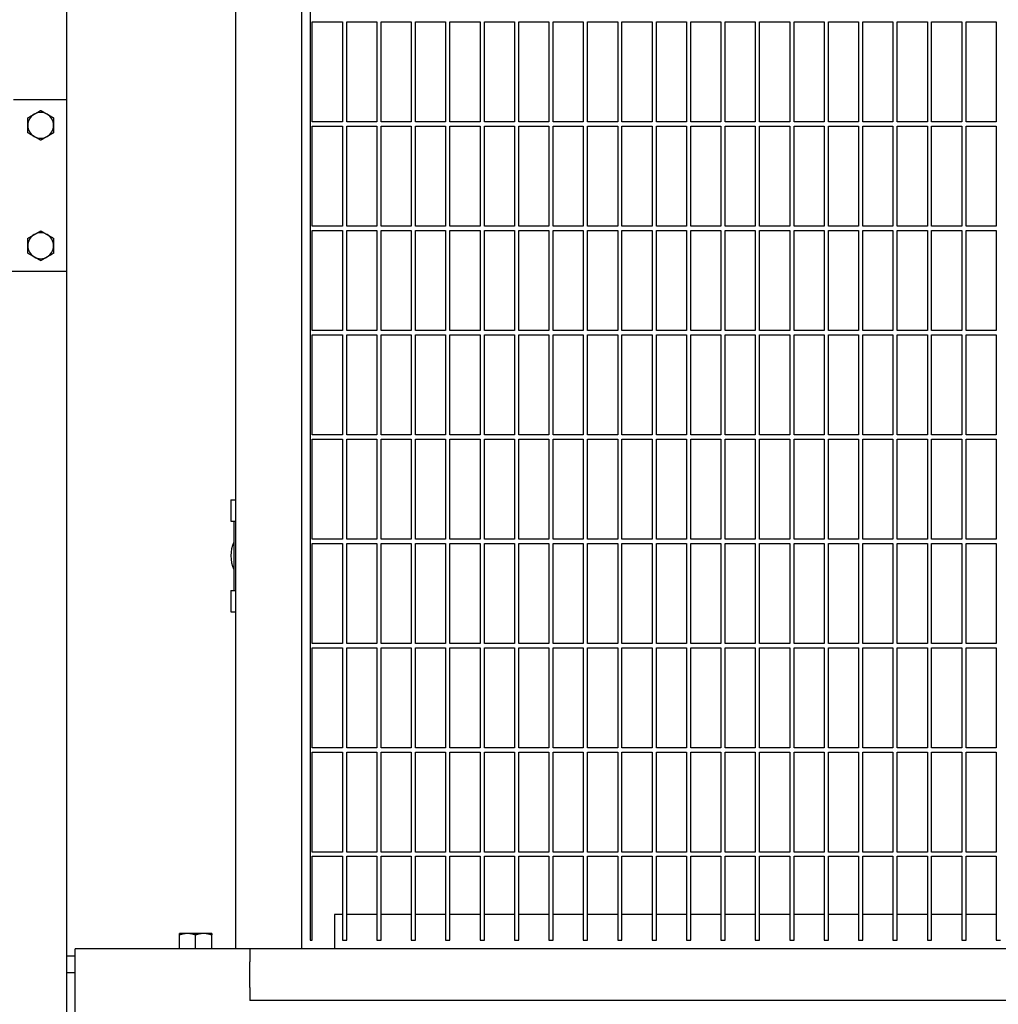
# Model space of a CAD drawing. Header units: inches. Extents: x 36 to 1719, y -84 to 1122.
# Tile 537 of 571: x 1035 to 1063, y 787 to 816. Entities that reach past the tile are written whole.
import ezdxf

# ---------------------------------------------------------------- set-up
doc = ezdxf.new("R2010")
doc.units = ezdxf.units.IN
doc.header["$LTSCALE"] = 48
doc.header["$MEASUREMENT"] = 0
doc.layers.add('Dimension (ANSI)', color=7, linetype='Continuous', lineweight=25)
doc.layers.add('Visible (ANSI)', color=7, linetype='Continuous', lineweight=30)
doc.styles.add('Note Text (ANSI)', font='tahoma.ttf')
doc.dimstyles.new('Architectural (ANSI)', dxfattribs={"dimscale": 48, "dimtxt": 0.125, "dimasz": 0.098425, "dimexe": 0.125, "dimexo": 0.0625, "dimgap": 0.031496, "dimtad": 0, "dimtih": 1, "dimtoh": 1, "dimdec": 4, "dimrnd": 1e-08, "dimzin": 3, "dimdsep": 46, "dimlunit": 4, "dimtxsty": 'Note Text (ANSI)', "dimcen": 0.09, "dimdle": 0.393701, "dimclrd": 256, "dimclre": 256, "dimclrt": 256, "dimadec": 0, "dimazin": 3, "dimtfac": 0.96, "dimtofl": 0, "dimtmove": 0, "dimatfit": 3, "dimfxl": 1, "dimfrac": 2, "dimtolj": 1, "dimtzin": 12, "dimlwd": -1, "dimlwe": -1, "dimarcsym": 0})

# ---------------------------------------------------------------- blocks, each defined once
blk = doc.blocks.new('*D15')
at = {"layer": 'Defpoints', "color": 0, "transparency": 16777216}
for p in [(1035.918, 852.671), (738.918, 838.715), (1035.918, 741.531)]:
    blk.add_point(p, dxfattribs=at)
at = {"layer": 'Dimension (ANSI)', "transparency": 16777216}
for p, q in [((1035.918, 849.671), (1035.918, 735.531)), ((738.918, 835.715), (738.918, 735.531)), ((743.642, 741.531), (865.572, 741.531)), ((1031.193, 741.531), (889.263, 741.531))]:
    blk.add_line(p, q, dxfattribs=at)
for points in [[(743.642, 742.318), (743.642, 740.743), (738.918, 741.531)], [(1031.193, 742.318), (1031.193, 740.743), (1035.918, 741.531)]]:
    blk.add_solid(points, dxfattribs=at)
at = {"layer": 'Dimension (ANSI)', "transparency": 16777216, "insert": (867.084, 744.652), "char_height": 6, "attachment_point": 1, "style": 'Note Text (ANSI)'}
blk.add_mtext('\\A1;24\'-9"', dxfattribs=at)
blk = doc.blocks.new('*D17')
at = {"layer": 'Defpoints', "color": 0, "transparency": 16777216}
for p in [(1035.918, 896.491), (1035.918, 760.491), (1124.12, 760.491)]:
    blk.add_point(p, dxfattribs=at)
at = {"layer": 'Dimension (ANSI)', "transparency": 16777216}
for p, q in [((1038.918, 896.491), (1130.12, 896.491)), ((1124.12, 891.767), (1124.12, 835.013)), ((1124.12, 765.216), (1124.12, 825.97)), ((1038.918, 760.491), (1130.12, 760.491))]:
    blk.add_line(p, q, dxfattribs=at)
for points in [[(1123.332, 891.767), (1124.907, 891.767), (1124.12, 896.491)], [(1123.332, 765.216), (1124.907, 765.216), (1124.12, 760.491)]]:
    blk.add_solid(points, dxfattribs=at)
at = {"layer": 'Dimension (ANSI)', "transparency": 16777216, "insert": (1114.021, 833.501), "char_height": 6, "attachment_point": 1, "style": 'Note Text (ANSI)'}
blk.add_mtext('\\A1;11\'-4"', dxfattribs=at)

msp = doc.modelspace()

# ---------------------------------------------------------------- linework, layer by layer
at = {"layer": 'Visible (ANSI)'}
for p, q in [((1040.82768, 818.33631), (1040.82768, 789.0714)), ((1042.74768, 818.33631), (1042.74768, 789.0714)), ((1035.91768, 817.96131), (1035.91768, 813.75131)), ((1042.99768, 817.33631), (1042.99768, 789.3214)), ((1043.06018, 813.10265), (1043.06018, 816.0089)), ((1043.06018, 816.0089), (1043.93518, 816.0089)), ((1043.93518, 816.0089), (1043.93518, 813.10265)), ((1044.06018, 813.10265), (1044.06018, 816.0089)), ((1044.06018, 816.0089), (1044.93518, 816.0089)), ((1044.93518, 816.0089), (1044.93518, 813.10265)), ((1045.06018, 813.10265), (1045.06018, 816.0089)), ((1045.06018, 816.0089), (1045.93518, 816.0089)), ((1045.93518, 816.0089), (1045.93518, 813.10265)), ((1046.06018, 813.10265), (1046.06018, 816.0089)), ((1046.06018, 816.0089), (1046.93518, 816.0089)), ((1046.93518, 816.0089), (1046.93518, 813.10265)), ((1047.06018, 813.10265), (1047.06018, 816.0089)), ((1047.06018, 816.0089), (1047.93518, 816.0089)), ((1047.93518, 816.0089), (1047.93518, 813.10265)), ((1048.06018, 813.10265), (1048.06018, 816.0089)), ((1048.06018, 816.0089), (1048.93518, 816.0089)), ((1048.93518, 816.0089), (1048.93518, 813.10265)), ((1049.06018, 813.10265), (1049.06018, 816.0089)), ((1049.06018, 816.0089), (1049.93518, 816.0089)), ((1049.93518, 816.0089), (1049.93518, 813.10265)), ((1050.06018, 813.10265), (1050.06018, 816.0089)), ((1050.06018, 816.0089), (1050.93518, 816.0089)), ((1050.93518, 816.0089), (1050.93518, 813.10265)), ((1051.06018, 813.10265), (1051.06018, 816.0089)), ((1051.06018, 816.0089), (1051.93518, 816.0089)), ((1051.93518, 816.0089), (1051.93518, 813.10265)), ((1052.06018, 813.10265), (1052.06018, 816.0089)), ((1052.06018, 816.0089), (1052.93518, 816.0089)), ((1052.93518, 816.0089), (1052.93518, 813.10265)), ((1053.06018, 813.10265), (1053.06018, 816.0089)), ((1053.06018, 816.0089), (1053.93518, 816.0089)), ((1053.93518, 816.0089), (1053.93518, 813.10265)), ((1054.06018, 813.10265), (1054.06018, 816.0089)), ((1054.06018, 816.0089), (1054.93518, 816.0089)), ((1054.93518, 816.0089), (1054.93518, 813.10265)), ((1055.06018, 813.10265), (1055.06018, 816.0089)), ((1055.06018, 816.0089), (1055.93518, 816.0089)), ((1055.93518, 816.0089), (1055.93518, 813.10265)), ((1056.06018, 813.10265), (1056.06018, 816.0089)), ((1056.06018, 816.0089), (1056.93518, 816.0089)), ((1056.93518, 816.0089), (1056.93518, 813.10265)), ((1057.06018, 813.10265), (1057.06018, 816.0089)), ((1057.06018, 816.0089), (1057.93518, 816.0089)), ((1057.93518, 816.0089), (1057.93518, 813.10265)), ((1058.06018, 813.10265), (1058.06018, 816.0089)), ((1058.06018, 816.0089), (1058.93518, 816.0089)), ((1058.93518, 816.0089), (1058.93518, 813.10265)), ((1059.06018, 813.10265), (1059.06018, 816.0089)), ((1059.06018, 816.0089), (1059.93518, 816.0089)), ((1059.93518, 816.0089), (1059.93518, 813.10265)), ((1060.06018, 813.10265), (1060.06018, 816.0089)), ((1060.06018, 816.0089), (1060.93518, 816.0089)), ((1060.93518, 816.0089), (1060.93518, 813.10265)), ((1061.06018, 813.10265), (1061.06018, 816.0089)), ((1061.06018, 816.0089), (1061.93518, 816.0089)), ((1061.93518, 816.0089), (1061.93518, 813.10265)), ((1062.06018, 813.10265), (1062.06018, 816.0089)), ((1062.06018, 816.0089), (1062.93518, 816.0089)), ((1062.93518, 816.0089), (1062.93518, 813.10265)), ((1034.37768, 813.75131), (1035.91768, 813.75131)), ((1035.91768, 813.75131), (1035.91768, 808.75131)), ((1043.93518, 813.10265), (1043.06018, 813.10265)), ((1043.06018, 810.0714), (1043.06018, 812.97765)), ((1043.06018, 812.97765), (1043.93518, 812.97765)), ((1043.93518, 812.97765), (1043.93518, 810.0714)), ((1044.93518, 813.10265), (1044.06018, 813.10265)), ((1044.06018, 810.0714), (1044.06018, 812.97765)), ((1044.06018, 812.97765), (1044.93518, 812.97765)), ((1044.93518, 812.97765), (1044.93518, 810.0714)), ((1045.93518, 813.10265), (1045.06018, 813.10265)), ((1045.06018, 810.0714), (1045.06018, 812.97765)), ((1045.06018, 812.97765), (1045.93518, 812.97765)), ((1045.93518, 812.97765), (1045.93518, 810.0714)), ((1046.93518, 813.10265), (1046.06018, 813.10265)), ((1046.06018, 810.0714), (1046.06018, 812.97765)), ((1046.06018, 812.97765), (1046.93518, 812.97765)), ((1046.93518, 812.97765), (1046.93518, 810.0714)), ((1047.93518, 813.10265), (1047.06018, 813.10265)), ((1047.06018, 810.0714), (1047.06018, 812.97765)), ((1047.06018, 812.97765), (1047.93518, 812.97765)), ((1047.93518, 812.97765), (1047.93518, 810.0714)), ((1048.93518, 813.10265), (1048.06018, 813.10265)), ((1048.06018, 810.0714), (1048.06018, 812.97765)), ((1048.06018, 812.97765), (1048.93518, 812.97765)), ((1048.93518, 812.97765), (1048.93518, 810.0714)), ((1049.93518, 813.10265), (1049.06018, 813.10265)), ((1049.06018, 810.0714), (1049.06018, 812.97765)), ((1049.06018, 812.97765), (1049.93518, 812.97765)), ((1049.93518, 812.97765), (1049.93518, 810.0714)), ((1050.93518, 813.10265), (1050.06018, 813.10265)), ((1050.06018, 810.0714), (1050.06018, 812.97765)), ((1050.06018, 812.97765), (1050.93518, 812.97765)), ((1050.93518, 812.97765), (1050.93518, 810.0714)), ((1051.93518, 813.10265), (1051.06018, 813.10265)), ((1051.06018, 810.0714), (1051.06018, 812.97765)), ((1051.06018, 812.97765), (1051.93518, 812.97765)), ((1051.93518, 812.97765), (1051.93518, 810.0714)), ((1052.93518, 813.10265), (1052.06018, 813.10265)), ((1052.06018, 810.0714), (1052.06018, 812.97765)), ((1052.06018, 812.97765), (1052.93518, 812.97765)), ((1052.93518, 812.97765), (1052.93518, 810.0714)), ((1053.93518, 813.10265), (1053.06018, 813.10265)), ((1053.06018, 810.0714), (1053.06018, 812.97765)), ((1053.06018, 812.97765), (1053.93518, 812.97765)), ((1053.93518, 812.97765), (1053.93518, 810.0714)), ((1054.93518, 813.10265), (1054.06018, 813.10265)), ((1054.06018, 810.0714), (1054.06018, 812.97765)), ((1054.06018, 812.97765), (1054.93518, 812.97765)), ((1054.93518, 812.97765), (1054.93518, 810.0714)), ((1055.93518, 813.10265), (1055.06018, 813.10265)), ((1055.06018, 810.0714), (1055.06018, 812.97765)), ((1055.06018, 812.97765), (1055.93518, 812.97765)), ((1055.93518, 812.97765), (1055.93518, 810.0714)), ((1056.93518, 813.10265), (1056.06018, 813.10265)), ((1056.06018, 810.0714), (1056.06018, 812.97765)), ((1056.06018, 812.97765), (1056.93518, 812.97765)), ((1056.93518, 812.97765), (1056.93518, 810.0714)), ((1057.93518, 813.10265), (1057.06018, 813.10265)), ((1057.06018, 810.0714), (1057.06018, 812.97765)), ((1057.06018, 812.97765), (1057.93518, 812.97765)), ((1057.93518, 812.97765), (1057.93518, 810.0714)), ((1058.93518, 813.10265), (1058.06018, 813.10265)), ((1058.06018, 810.0714), (1058.06018, 812.97765)), ((1058.06018, 812.97765), (1058.93518, 812.97765)), ((1058.93518, 812.97765), (1058.93518, 810.0714)), ((1059.93518, 813.10265), (1059.06018, 813.10265)), ((1059.06018, 810.0714), (1059.06018, 812.97765)), ((1059.06018, 812.97765), (1059.93518, 812.97765)), ((1059.93518, 812.97765), (1059.93518, 810.0714)), ((1060.93518, 813.10265), (1060.06018, 813.10265)), ((1060.06018, 810.0714), (1060.06018, 812.97765)), ((1060.06018, 812.97765), (1060.93518, 812.97765)), ((1060.93518, 812.97765), (1060.93518, 810.0714)), ((1061.93518, 813.10265), (1061.06018, 813.10265)), ((1061.06018, 810.0714), (1061.06018, 812.97765)), ((1061.06018, 812.97765), (1061.93518, 812.97765)), ((1061.93518, 812.97765), (1061.93518, 810.0714)), ((1062.93518, 813.10265), (1062.06018, 813.10265)), ((1062.06018, 810.0714), (1062.06018, 812.97765)), ((1062.06018, 812.97765), (1062.93518, 812.97765)), ((1062.93518, 812.97765), (1062.93518, 810.0714)), ((1043.93518, 810.0714), (1043.06018, 810.0714)), ((1044.93518, 810.0714), (1044.06018, 810.0714)), ((1045.93518, 810.0714), (1045.06018, 810.0714)), ((1046.93518, 810.0714), (1046.06018, 810.0714)), ((1047.93518, 810.0714), (1047.06018, 810.0714)), ((1048.93518, 810.0714), (1048.06018, 810.0714)), ((1049.93518, 810.0714), (1049.06018, 810.0714)), ((1050.93518, 810.0714), (1050.06018, 810.0714)), ((1051.93518, 810.0714), (1051.06018, 810.0714)), ((1052.93518, 810.0714), (1052.06018, 810.0714)), ((1053.93518, 810.0714), (1053.06018, 810.0714)), ((1054.93518, 810.0714), (1054.06018, 810.0714)), ((1055.93518, 810.0714), (1055.06018, 810.0714)), ((1056.93518, 810.0714), (1056.06018, 810.0714)), ((1057.93518, 810.0714), (1057.06018, 810.0714)), ((1058.93518, 810.0714), (1058.06018, 810.0714)), ((1059.93518, 810.0714), (1059.06018, 810.0714)), ((1060.93518, 810.0714), (1060.06018, 810.0714)), ((1061.93518, 810.0714), (1061.06018, 810.0714)), ((1062.93518, 810.0714), (1062.06018, 810.0714)), ((1043.06018, 807.04015), (1043.06018, 809.9464)), ((1043.06018, 809.9464), (1043.93518, 809.9464)), ((1043.93518, 809.9464), (1043.93518, 807.04015)), ((1044.06018, 807.04015), (1044.06018, 809.9464)), ((1044.06018, 809.9464), (1044.93518, 809.9464)), ((1044.93518, 809.9464), (1044.93518, 807.04015)), ((1045.06018, 807.04015), (1045.06018, 809.9464)), ((1045.06018, 809.9464), (1045.93518, 809.9464)), ((1045.93518, 809.9464), (1045.93518, 807.04015)), ((1046.06018, 807.04015), (1046.06018, 809.9464)), ((1046.06018, 809.9464), (1046.93518, 809.9464)), ((1046.93518, 809.9464), (1046.93518, 807.04015)), ((1047.06018, 807.04015), (1047.06018, 809.9464)), ((1047.06018, 809.9464), (1047.93518, 809.9464)), ((1047.93518, 809.9464), (1047.93518, 807.04015)), ((1048.06018, 807.04015), (1048.06018, 809.9464)), ((1048.06018, 809.9464), (1048.93518, 809.9464)), ((1048.93518, 809.9464), (1048.93518, 807.04015)), ((1049.06018, 807.04015), (1049.06018, 809.9464)), ((1049.06018, 809.9464), (1049.93518, 809.9464)), ((1049.93518, 809.9464), (1049.93518, 807.04015)), ((1050.06018, 807.04015), (1050.06018, 809.9464)), ((1050.06018, 809.9464), (1050.93518, 809.9464)), ((1050.93518, 809.9464), (1050.93518, 807.04015)), ((1051.06018, 807.04015), (1051.06018, 809.9464)), ((1051.06018, 809.9464), (1051.93518, 809.9464)), ((1051.93518, 809.9464), (1051.93518, 807.04015)), ((1052.06018, 807.04015), (1052.06018, 809.9464)), ((1052.06018, 809.9464), (1052.93518, 809.9464)), ((1052.93518, 809.9464), (1052.93518, 807.04015)), ((1053.06018, 807.04015), (1053.06018, 809.9464)), ((1053.06018, 809.9464), (1053.93518, 809.9464)), ((1053.93518, 809.9464), (1053.93518, 807.04015)), ((1054.06018, 807.04015), (1054.06018, 809.9464)), ((1054.06018, 809.9464), (1054.93518, 809.9464)), ((1054.93518, 809.9464), (1054.93518, 807.04015)), ((1055.06018, 807.04015), (1055.06018, 809.9464)), ((1055.06018, 809.9464), (1055.93518, 809.9464)), ((1055.93518, 809.9464), (1055.93518, 807.04015)), ((1056.06018, 807.04015), (1056.06018, 809.9464)), ((1056.06018, 809.9464), (1056.93518, 809.9464)), ((1056.93518, 809.9464), (1056.93518, 807.04015)), ((1057.06018, 807.04015), (1057.06018, 809.9464)), ((1057.06018, 809.9464), (1057.93518, 809.9464)), ((1057.93518, 809.9464), (1057.93518, 807.04015)), ((1058.06018, 807.04015), (1058.06018, 809.9464)), ((1058.06018, 809.9464), (1058.93518, 809.9464)), ((1058.93518, 809.9464), (1058.93518, 807.04015)), ((1059.06018, 807.04015), (1059.06018, 809.9464)), ((1059.06018, 809.9464), (1059.93518, 809.9464)), ((1059.93518, 809.9464), (1059.93518, 807.04015)), ((1060.06018, 807.04015), (1060.06018, 809.9464)), ((1060.06018, 809.9464), (1060.93518, 809.9464)), ((1060.93518, 809.9464), (1060.93518, 807.04015)), ((1061.06018, 807.04015), (1061.06018, 809.9464)), ((1061.06018, 809.9464), (1061.93518, 809.9464)), ((1061.93518, 809.9464), (1061.93518, 807.04015)), ((1062.06018, 807.04015), (1062.06018, 809.9464)), ((1062.06018, 809.9464), (1062.93518, 809.9464)), ((1062.93518, 809.9464), (1062.93518, 807.04015)), ((1035.91768, 808.75131), (1030.91768, 808.75131)), ((1035.91768, 808.75131), (1035.91768, 760.4914)), ((1043.93518, 807.04015), (1043.06018, 807.04015)), ((1043.06018, 804.0089), (1043.06018, 806.91515)), ((1043.06018, 806.91515), (1043.93518, 806.91515)), ((1043.93518, 806.91515), (1043.93518, 804.0089)), ((1044.93518, 807.04015), (1044.06018, 807.04015)), ((1044.06018, 804.0089), (1044.06018, 806.91515)), ((1044.06018, 806.91515), (1044.93518, 806.91515)), ((1044.93518, 806.91515), (1044.93518, 804.0089)), ((1045.93518, 807.04015), (1045.06018, 807.04015)), ((1045.06018, 804.0089), (1045.06018, 806.91515)), ((1045.06018, 806.91515), (1045.93518, 806.91515)), ((1045.93518, 806.91515), (1045.93518, 804.0089)), ((1046.93518, 807.04015), (1046.06018, 807.04015)), ((1046.06018, 804.0089), (1046.06018, 806.91515)), ((1046.06018, 806.91515), (1046.93518, 806.91515)), ((1046.93518, 806.91515), (1046.93518, 804.0089)), ((1047.93518, 807.04015), (1047.06018, 807.04015)), ((1047.06018, 804.0089), (1047.06018, 806.91515)), ((1047.06018, 806.91515), (1047.93518, 806.91515)), ((1047.93518, 806.91515), (1047.93518, 804.0089)), ((1048.93518, 807.04015), (1048.06018, 807.04015)), ((1048.06018, 804.0089), (1048.06018, 806.91515)), ((1048.06018, 806.91515), (1048.93518, 806.91515)), ((1048.93518, 806.91515), (1048.93518, 804.0089)), ((1049.93518, 807.04015), (1049.06018, 807.04015)), ((1049.06018, 804.0089), (1049.06018, 806.91515)), ((1049.06018, 806.91515), (1049.93518, 806.91515)), ((1049.93518, 806.91515), (1049.93518, 804.0089)), ((1050.93518, 807.04015), (1050.06018, 807.04015)), ((1050.06018, 804.0089), (1050.06018, 806.91515)), ((1050.06018, 806.91515), (1050.93518, 806.91515)), ((1050.93518, 806.91515), (1050.93518, 804.0089)), ((1051.93518, 807.04015), (1051.06018, 807.04015)), ((1051.06018, 804.0089), (1051.06018, 806.91515)), ((1051.06018, 806.91515), (1051.93518, 806.91515)), ((1051.93518, 806.91515), (1051.93518, 804.0089)), ((1052.93518, 807.04015), (1052.06018, 807.04015)), ((1052.06018, 804.0089), (1052.06018, 806.91515)), ((1052.06018, 806.91515), (1052.93518, 806.91515)), ((1052.93518, 806.91515), (1052.93518, 804.0089)), ((1053.93518, 807.04015), (1053.06018, 807.04015)), ((1053.06018, 804.0089), (1053.06018, 806.91515)), ((1053.06018, 806.91515), (1053.93518, 806.91515)), ((1053.93518, 806.91515), (1053.93518, 804.0089)), ((1054.93518, 807.04015), (1054.06018, 807.04015)), ((1054.06018, 804.0089), (1054.06018, 806.91515)), ((1054.06018, 806.91515), (1054.93518, 806.91515)), ((1054.93518, 806.91515), (1054.93518, 804.0089)), ((1055.93518, 807.04015), (1055.06018, 807.04015)), ((1055.06018, 804.0089), (1055.06018, 806.91515)), ((1055.06018, 806.91515), (1055.93518, 806.91515)), ((1055.93518, 806.91515), (1055.93518, 804.0089)), ((1056.93518, 807.04015), (1056.06018, 807.04015)), ((1056.06018, 804.0089), (1056.06018, 806.91515)), ((1056.06018, 806.91515), (1056.93518, 806.91515)), ((1056.93518, 806.91515), (1056.93518, 804.0089)), ((1057.93518, 807.04015), (1057.06018, 807.04015)), ((1057.06018, 804.0089), (1057.06018, 806.91515)), ((1057.06018, 806.91515), (1057.93518, 806.91515)), ((1057.93518, 806.91515), (1057.93518, 804.0089)), ((1058.93518, 807.04015), (1058.06018, 807.04015)), ((1058.06018, 804.0089), (1058.06018, 806.91515)), ((1058.06018, 806.91515), (1058.93518, 806.91515)), ((1058.93518, 806.91515), (1058.93518, 804.0089)), ((1059.93518, 807.04015), (1059.06018, 807.04015)), ((1059.06018, 804.0089), (1059.06018, 806.91515)), ((1059.06018, 806.91515), (1059.93518, 806.91515)), ((1059.93518, 806.91515), (1059.93518, 804.0089)), ((1060.93518, 807.04015), (1060.06018, 807.04015)), ((1060.06018, 804.0089), (1060.06018, 806.91515)), ((1060.06018, 806.91515), (1060.93518, 806.91515)), ((1060.93518, 806.91515), (1060.93518, 804.0089)), ((1061.93518, 807.04015), (1061.06018, 807.04015)), ((1061.06018, 804.0089), (1061.06018, 806.91515)), ((1061.06018, 806.91515), (1061.93518, 806.91515)), ((1061.93518, 806.91515), (1061.93518, 804.0089)), ((1062.93518, 807.04015), (1062.06018, 807.04015)), ((1062.06018, 804.0089), (1062.06018, 806.91515)), ((1062.06018, 806.91515), (1062.93518, 806.91515)), ((1062.93518, 806.91515), (1062.93518, 804.0089)), ((1043.93518, 804.0089), (1043.06018, 804.0089)), ((1043.06018, 800.97765), (1043.06018, 803.8839)), ((1043.06018, 803.8839), (1043.93518, 803.8839)), ((1043.93518, 803.8839), (1043.93518, 800.97765)), ((1044.93518, 804.0089), (1044.06018, 804.0089)), ((1044.06018, 800.97765), (1044.06018, 803.8839)), ((1044.06018, 803.8839), (1044.93518, 803.8839)), ((1044.93518, 803.8839), (1044.93518, 800.97765)), ((1045.93518, 804.0089), (1045.06018, 804.0089)), ((1045.06018, 800.97765), (1045.06018, 803.8839)), ((1045.06018, 803.8839), (1045.93518, 803.8839)), ((1045.93518, 803.8839), (1045.93518, 800.97765)), ((1046.93518, 804.0089), (1046.06018, 804.0089)), ((1046.06018, 800.97765), (1046.06018, 803.8839)), ((1046.06018, 803.8839), (1046.93518, 803.8839)), ((1046.93518, 803.8839), (1046.93518, 800.97765)), ((1047.93518, 804.0089), (1047.06018, 804.0089)), ((1047.06018, 800.97765), (1047.06018, 803.8839)), ((1047.06018, 803.8839), (1047.93518, 803.8839)), ((1047.93518, 803.8839), (1047.93518, 800.97765)), ((1048.93518, 804.0089), (1048.06018, 804.0089)), ((1048.06018, 800.97765), (1048.06018, 803.8839)), ((1048.06018, 803.8839), (1048.93518, 803.8839)), ((1048.93518, 803.8839), (1048.93518, 800.97765)), ((1049.93518, 804.0089), (1049.06018, 804.0089)), ((1049.06018, 800.97765), (1049.06018, 803.8839)), ((1049.06018, 803.8839), (1049.93518, 803.8839)), ((1049.93518, 803.8839), (1049.93518, 800.97765)), ((1050.93518, 804.0089), (1050.06018, 804.0089)), ((1050.06018, 800.97765), (1050.06018, 803.8839)), ((1050.06018, 803.8839), (1050.93518, 803.8839)), ((1050.93518, 803.8839), (1050.93518, 800.97765)), ((1051.93518, 804.0089), (1051.06018, 804.0089)), ((1051.06018, 800.97765), (1051.06018, 803.8839)), ((1051.06018, 803.8839), (1051.93518, 803.8839)), ((1051.93518, 803.8839), (1051.93518, 800.97765)), ((1052.93518, 804.0089), (1052.06018, 804.0089)), ((1052.06018, 800.97765), (1052.06018, 803.8839)), ((1052.06018, 803.8839), (1052.93518, 803.8839)), ((1052.93518, 803.8839), (1052.93518, 800.97765)), ((1053.93518, 804.0089), (1053.06018, 804.0089)), ((1053.06018, 800.97765), (1053.06018, 803.8839)), ((1053.06018, 803.8839), (1053.93518, 803.8839)), ((1053.93518, 803.8839), (1053.93518, 800.97765)), ((1054.93518, 804.0089), (1054.06018, 804.0089)), ((1054.06018, 800.97765), (1054.06018, 803.8839)), ((1054.06018, 803.8839), (1054.93518, 803.8839)), ((1054.93518, 803.8839), (1054.93518, 800.97765)), ((1055.93518, 804.0089), (1055.06018, 804.0089)), ((1055.06018, 800.97765), (1055.06018, 803.8839)), ((1055.06018, 803.8839), (1055.93518, 803.8839)), ((1055.93518, 803.8839), (1055.93518, 800.97765)), ((1056.93518, 804.0089), (1056.06018, 804.0089)), ((1056.06018, 800.97765), (1056.06018, 803.8839)), ((1056.06018, 803.8839), (1056.93518, 803.8839)), ((1056.93518, 803.8839), (1056.93518, 800.97765)), ((1057.93518, 804.0089), (1057.06018, 804.0089)), ((1057.06018, 800.97765), (1057.06018, 803.8839)), ((1057.06018, 803.8839), (1057.93518, 803.8839)), ((1057.93518, 803.8839), (1057.93518, 800.97765)), ((1058.93518, 804.0089), (1058.06018, 804.0089)), ((1058.06018, 800.97765), (1058.06018, 803.8839)), ((1058.06018, 803.8839), (1058.93518, 803.8839)), ((1058.93518, 803.8839), (1058.93518, 800.97765)), ((1059.93518, 804.0089), (1059.06018, 804.0089)), ((1059.06018, 800.97765), (1059.06018, 803.8839)), ((1059.06018, 803.8839), (1059.93518, 803.8839)), ((1059.93518, 803.8839), (1059.93518, 800.97765)), ((1060.93518, 804.0089), (1060.06018, 804.0089)), ((1060.06018, 800.97765), (1060.06018, 803.8839)), ((1060.06018, 803.8839), (1060.93518, 803.8839)), ((1060.93518, 803.8839), (1060.93518, 800.97765)), ((1061.93518, 804.0089), (1061.06018, 804.0089)), ((1061.06018, 800.97765), (1061.06018, 803.8839)), ((1061.06018, 803.8839), (1061.93518, 803.8839)), ((1061.93518, 803.8839), (1061.93518, 800.97765)), ((1062.93518, 804.0089), (1062.06018, 804.0089)), ((1062.06018, 800.97765), (1062.06018, 803.8839)), ((1062.06018, 803.8839), (1062.93518, 803.8839)), ((1062.93518, 803.8839), (1062.93518, 800.97765)), ((1040.69268, 802.1214), (1040.82768, 802.1214)), ((1040.69268, 802.1214), (1040.69268, 801.5014)), ((1040.69268, 801.5014), (1040.82768, 801.5014)), ((1040.77768, 801.5014), (1040.77768, 799.4814)), ((1043.93518, 800.97765), (1043.06018, 800.97765)), ((1044.93518, 800.97765), (1044.06018, 800.97765)), ((1045.93518, 800.97765), (1045.06018, 800.97765)), ((1046.93518, 800.97765), (1046.06018, 800.97765)), ((1047.93518, 800.97765), (1047.06018, 800.97765)), ((1048.93518, 800.97765), (1048.06018, 800.97765)), ((1049.93518, 800.97765), (1049.06018, 800.97765)), ((1050.93518, 800.97765), (1050.06018, 800.97765)), ((1051.93518, 800.97765), (1051.06018, 800.97765)), ((1052.93518, 800.97765), (1052.06018, 800.97765)), ((1053.93518, 800.97765), (1053.06018, 800.97765)), ((1054.93518, 800.97765), (1054.06018, 800.97765)), ((1055.93518, 800.97765), (1055.06018, 800.97765)), ((1056.93518, 800.97765), (1056.06018, 800.97765)), ((1057.93518, 800.97765), (1057.06018, 800.97765)), ((1058.93518, 800.97765), (1058.06018, 800.97765)), ((1059.93518, 800.97765), (1059.06018, 800.97765)), ((1060.93518, 800.97765), (1060.06018, 800.97765)), ((1061.93518, 800.97765), (1061.06018, 800.97765)), ((1062.93518, 800.97765), (1062.06018, 800.97765)), ((1043.06018, 797.9464), (1043.06018, 800.85265)), ((1043.06018, 800.85265), (1043.93518, 800.85265)), ((1043.93518, 800.85265), (1043.93518, 797.9464)), ((1044.06018, 797.9464), (1044.06018, 800.85265)), ((1044.06018, 800.85265), (1044.93518, 800.85265)), ((1044.93518, 800.85265), (1044.93518, 797.9464)), ((1045.06018, 797.9464), (1045.06018, 800.85265)), ((1045.06018, 800.85265), (1045.93518, 800.85265)), ((1045.93518, 800.85265), (1045.93518, 797.9464)), ((1046.06018, 797.9464), (1046.06018, 800.85265)), ((1046.06018, 800.85265), (1046.93518, 800.85265)), ((1046.93518, 800.85265), (1046.93518, 797.9464)), ((1047.06018, 797.9464), (1047.06018, 800.85265)), ((1047.06018, 800.85265), (1047.93518, 800.85265)), ((1047.93518, 800.85265), (1047.93518, 797.9464)), ((1048.06018, 797.9464), (1048.06018, 800.85265)), ((1048.06018, 800.85265), (1048.93518, 800.85265)), ((1048.93518, 800.85265), (1048.93518, 797.9464)), ((1049.06018, 797.9464), (1049.06018, 800.85265)), ((1049.06018, 800.85265), (1049.93518, 800.85265)), ((1049.93518, 800.85265), (1049.93518, 797.9464)), ((1050.06018, 797.9464), (1050.06018, 800.85265)), ((1050.06018, 800.85265), (1050.93518, 800.85265)), ((1050.93518, 800.85265), (1050.93518, 797.9464)), ((1051.06018, 797.9464), (1051.06018, 800.85265)), ((1051.06018, 800.85265), (1051.93518, 800.85265)), ((1051.93518, 800.85265), (1051.93518, 797.9464)), ((1052.06018, 797.9464), (1052.06018, 800.85265)), ((1052.06018, 800.85265), (1052.93518, 800.85265)), ((1052.93518, 800.85265), (1052.93518, 797.9464)), ((1053.06018, 797.9464), (1053.06018, 800.85265)), ((1053.06018, 800.85265), (1053.93518, 800.85265)), ((1053.93518, 800.85265), (1053.93518, 797.9464)), ((1054.06018, 797.9464), (1054.06018, 800.85265)), ((1054.06018, 800.85265), (1054.93518, 800.85265)), ((1054.93518, 800.85265), (1054.93518, 797.9464)), ((1055.06018, 797.9464), (1055.06018, 800.85265)), ((1055.06018, 800.85265), (1055.93518, 800.85265)), ((1055.93518, 800.85265), (1055.93518, 797.9464)), ((1056.06018, 797.9464), (1056.06018, 800.85265)), ((1056.06018, 800.85265), (1056.93518, 800.85265)), ((1056.93518, 800.85265), (1056.93518, 797.9464)), ((1057.06018, 797.9464), (1057.06018, 800.85265)), ((1057.06018, 800.85265), (1057.93518, 800.85265)), ((1057.93518, 800.85265), (1057.93518, 797.9464)), ((1058.06018, 797.9464), (1058.06018, 800.85265)), ((1058.06018, 800.85265), (1058.93518, 800.85265)), ((1058.93518, 800.85265), (1058.93518, 797.9464)), ((1059.06018, 797.9464), (1059.06018, 800.85265)), ((1059.06018, 800.85265), (1059.93518, 800.85265)), ((1059.93518, 800.85265), (1059.93518, 797.9464)), ((1060.06018, 797.9464), (1060.06018, 800.85265)), ((1060.06018, 800.85265), (1060.93518, 800.85265)), ((1060.93518, 800.85265), (1060.93518, 797.9464)), ((1061.06018, 797.9464), (1061.06018, 800.85265)), ((1061.06018, 800.85265), (1061.93518, 800.85265)), ((1061.93518, 800.85265), (1061.93518, 797.9464)), ((1062.06018, 797.9464), (1062.06018, 800.85265)), ((1062.06018, 800.85265), (1062.93518, 800.85265)), ((1062.93518, 800.85265), (1062.93518, 797.9464)), ((1040.69268, 799.4814), (1040.82768, 799.4814)), ((1040.69268, 799.4814), (1040.69268, 798.8614)), ((1040.69268, 798.8614), (1040.82768, 798.8614)), ((1043.93518, 797.9464), (1043.06018, 797.9464)), ((1043.06018, 794.91515), (1043.06018, 797.8214)), ((1043.06018, 797.8214), (1043.93518, 797.8214)), ((1043.93518, 797.8214), (1043.93518, 794.91515)), ((1044.93518, 797.9464), (1044.06018, 797.9464)), ((1044.06018, 794.91515), (1044.06018, 797.8214)), ((1044.06018, 797.8214), (1044.93518, 797.8214)), ((1044.93518, 797.8214), (1044.93518, 794.91515)), ((1045.93518, 797.9464), (1045.06018, 797.9464)), ((1045.06018, 794.91515), (1045.06018, 797.8214)), ((1045.06018, 797.8214), (1045.93518, 797.8214)), ((1045.93518, 797.8214), (1045.93518, 794.91515)), ((1046.93518, 797.9464), (1046.06018, 797.9464)), ((1046.06018, 794.91515), (1046.06018, 797.8214)), ((1046.06018, 797.8214), (1046.93518, 797.8214)), ((1046.93518, 797.8214), (1046.93518, 794.91515)), ((1047.93518, 797.9464), (1047.06018, 797.9464)), ((1047.06018, 794.91515), (1047.06018, 797.8214)), ((1047.06018, 797.8214), (1047.93518, 797.8214)), ((1047.93518, 797.8214), (1047.93518, 794.91515)), ((1048.93518, 797.9464), (1048.06018, 797.9464)), ((1048.06018, 794.91515), (1048.06018, 797.8214)), ((1048.06018, 797.8214), (1048.93518, 797.8214)), ((1048.93518, 797.8214), (1048.93518, 794.91515)), ((1049.93518, 797.9464), (1049.06018, 797.9464)), ((1049.06018, 794.91515), (1049.06018, 797.8214)), ((1049.06018, 797.8214), (1049.93518, 797.8214)), ((1049.93518, 797.8214), (1049.93518, 794.91515)), ((1050.93518, 797.9464), (1050.06018, 797.9464)), ((1050.06018, 794.91515), (1050.06018, 797.8214)), ((1050.06018, 797.8214), (1050.93518, 797.8214)), ((1050.93518, 797.8214), (1050.93518, 794.91515)), ((1051.93518, 797.9464), (1051.06018, 797.9464)), ((1051.06018, 794.91515), (1051.06018, 797.8214)), ((1051.06018, 797.8214), (1051.93518, 797.8214)), ((1051.93518, 797.8214), (1051.93518, 794.91515)), ((1052.93518, 797.9464), (1052.06018, 797.9464)), ((1052.06018, 794.91515), (1052.06018, 797.8214)), ((1052.06018, 797.8214), (1052.93518, 797.8214)), ((1052.93518, 797.8214), (1052.93518, 794.91515)), ((1053.93518, 797.9464), (1053.06018, 797.9464)), ((1053.06018, 794.91515), (1053.06018, 797.8214)), ((1053.06018, 797.8214), (1053.93518, 797.8214)), ((1053.93518, 797.8214), (1053.93518, 794.91515)), ((1054.93518, 797.9464), (1054.06018, 797.9464)), ((1054.06018, 794.91515), (1054.06018, 797.8214)), ((1054.06018, 797.8214), (1054.93518, 797.8214)), ((1054.93518, 797.8214), (1054.93518, 794.91515)), ((1055.93518, 797.9464), (1055.06018, 797.9464)), ((1055.06018, 794.91515), (1055.06018, 797.8214)), ((1055.06018, 797.8214), (1055.93518, 797.8214)), ((1055.93518, 797.8214), (1055.93518, 794.91515)), ((1056.93518, 797.9464), (1056.06018, 797.9464)), ((1056.06018, 794.91515), (1056.06018, 797.8214)), ((1056.06018, 797.8214), (1056.93518, 797.8214)), ((1056.93518, 797.8214), (1056.93518, 794.91515)), ((1057.93518, 797.9464), (1057.06018, 797.9464)), ((1057.06018, 794.91515), (1057.06018, 797.8214)), ((1057.06018, 797.8214), (1057.93518, 797.8214)), ((1057.93518, 797.8214), (1057.93518, 794.91515)), ((1058.93518, 797.9464), (1058.06018, 797.9464)), ((1058.06018, 794.91515), (1058.06018, 797.8214)), ((1058.06018, 797.8214), (1058.93518, 797.8214)), ((1058.93518, 797.8214), (1058.93518, 794.91515)), ((1059.93518, 797.9464), (1059.06018, 797.9464)), ((1059.06018, 794.91515), (1059.06018, 797.8214)), ((1059.06018, 797.8214), (1059.93518, 797.8214)), ((1059.93518, 797.8214), (1059.93518, 794.91515)), ((1060.93518, 797.9464), (1060.06018, 797.9464)), ((1060.06018, 794.91515), (1060.06018, 797.8214)), ((1060.06018, 797.8214), (1060.93518, 797.8214)), ((1060.93518, 797.8214), (1060.93518, 794.91515)), ((1061.93518, 797.9464), (1061.06018, 797.9464)), ((1061.06018, 794.91515), (1061.06018, 797.8214)), ((1061.06018, 797.8214), (1061.93518, 797.8214)), ((1061.93518, 797.8214), (1061.93518, 794.91515)), ((1062.93518, 797.9464), (1062.06018, 797.9464)), ((1062.06018, 794.91515), (1062.06018, 797.8214)), ((1062.06018, 797.8214), (1062.93518, 797.8214)), ((1062.93518, 797.8214), (1062.93518, 794.91515)), ((1043.93518, 794.91515), (1043.06018, 794.91515)), ((1044.93518, 794.91515), (1044.06018, 794.91515)), ((1045.93518, 794.91515), (1045.06018, 794.91515)), ((1046.93518, 794.91515), (1046.06018, 794.91515)), ((1047.93518, 794.91515), (1047.06018, 794.91515)), ((1048.93518, 794.91515), (1048.06018, 794.91515)), ((1049.93518, 794.91515), (1049.06018, 794.91515)), ((1050.93518, 794.91515), (1050.06018, 794.91515)), ((1051.93518, 794.91515), (1051.06018, 794.91515)), ((1052.93518, 794.91515), (1052.06018, 794.91515)), ((1053.93518, 794.91515), (1053.06018, 794.91515)), ((1054.93518, 794.91515), (1054.06018, 794.91515)), ((1055.93518, 794.91515), (1055.06018, 794.91515)), ((1056.93518, 794.91515), (1056.06018, 794.91515)), ((1057.93518, 794.91515), (1057.06018, 794.91515)), ((1058.93518, 794.91515), (1058.06018, 794.91515)), ((1059.93518, 794.91515), (1059.06018, 794.91515)), ((1060.93518, 794.91515), (1060.06018, 794.91515)), ((1061.93518, 794.91515), (1061.06018, 794.91515)), ((1062.93518, 794.91515), (1062.06018, 794.91515)), ((1043.06018, 791.8839), (1043.06018, 794.79015)), ((1043.06018, 794.79015), (1043.93518, 794.79015)), ((1043.93518, 794.79015), (1043.93518, 791.8839)), ((1044.06018, 791.8839), (1044.06018, 794.79015)), ((1044.06018, 794.79015), (1044.93518, 794.79015)), ((1044.93518, 794.79015), (1044.93518, 791.8839)), ((1045.06018, 791.8839), (1045.06018, 794.79015)), ((1045.06018, 794.79015), (1045.93518, 794.79015)), ((1045.93518, 794.79015), (1045.93518, 791.8839)), ((1046.06018, 791.8839), (1046.06018, 794.79015)), ((1046.06018, 794.79015), (1046.93518, 794.79015)), ((1046.93518, 794.79015), (1046.93518, 791.8839)), ((1047.06018, 791.8839), (1047.06018, 794.79015)), ((1047.06018, 794.79015), (1047.93518, 794.79015)), ((1047.93518, 794.79015), (1047.93518, 791.8839)), ((1048.06018, 791.8839), (1048.06018, 794.79015)), ((1048.06018, 794.79015), (1048.93518, 794.79015)), ((1048.93518, 794.79015), (1048.93518, 791.8839)), ((1049.06018, 791.8839), (1049.06018, 794.79015)), ((1049.06018, 794.79015), (1049.93518, 794.79015)), ((1049.93518, 794.79015), (1049.93518, 791.8839)), ((1050.06018, 791.8839), (1050.06018, 794.79015)), ((1050.06018, 794.79015), (1050.93518, 794.79015)), ((1050.93518, 794.79015), (1050.93518, 791.8839)), ((1051.06018, 791.8839), (1051.06018, 794.79015)), ((1051.06018, 794.79015), (1051.93518, 794.79015)), ((1051.93518, 794.79015), (1051.93518, 791.8839)), ((1052.06018, 791.8839), (1052.06018, 794.79015)), ((1052.06018, 794.79015), (1052.93518, 794.79015)), ((1052.93518, 794.79015), (1052.93518, 791.8839)), ((1053.06018, 791.8839), (1053.06018, 794.79015)), ((1053.06018, 794.79015), (1053.93518, 794.79015)), ((1053.93518, 794.79015), (1053.93518, 791.8839)), ((1054.06018, 791.8839), (1054.06018, 794.79015)), ((1054.06018, 794.79015), (1054.93518, 794.79015)), ((1054.93518, 794.79015), (1054.93518, 791.8839)), ((1055.06018, 791.8839), (1055.06018, 794.79015)), ((1055.06018, 794.79015), (1055.93518, 794.79015)), ((1055.93518, 794.79015), (1055.93518, 791.8839)), ((1056.06018, 791.8839), (1056.06018, 794.79015)), ((1056.06018, 794.79015), (1056.93518, 794.79015)), ((1056.93518, 794.79015), (1056.93518, 791.8839)), ((1057.06018, 791.8839), (1057.06018, 794.79015)), ((1057.06018, 794.79015), (1057.93518, 794.79015)), ((1057.93518, 794.79015), (1057.93518, 791.8839)), ((1058.06018, 791.8839), (1058.06018, 794.79015)), ((1058.06018, 794.79015), (1058.93518, 794.79015)), ((1058.93518, 794.79015), (1058.93518, 791.8839)), ((1059.06018, 791.8839), (1059.06018, 794.79015)), ((1059.06018, 794.79015), (1059.93518, 794.79015)), ((1059.93518, 794.79015), (1059.93518, 791.8839)), ((1060.06018, 791.8839), (1060.06018, 794.79015)), ((1060.06018, 794.79015), (1060.93518, 794.79015)), ((1060.93518, 794.79015), (1060.93518, 791.8839)), ((1061.06018, 791.8839), (1061.06018, 794.79015)), ((1061.06018, 794.79015), (1061.93518, 794.79015)), ((1061.93518, 794.79015), (1061.93518, 791.8839)), ((1062.06018, 791.8839), (1062.06018, 794.79015)), ((1062.06018, 794.79015), (1062.93518, 794.79015)), ((1062.93518, 794.79015), (1062.93518, 791.8839)), ((1043.93518, 791.8839), (1043.06018, 791.8839)), ((1043.06018, 789.3214), (1043.06018, 791.7589)), ((1043.06018, 791.7589), (1043.93518, 791.7589)), ((1043.93518, 791.7589), (1043.93518, 789.3214)), ((1044.93518, 791.8839), (1044.06018, 791.8839)), ((1044.06018, 789.3214), (1044.06018, 791.7589)), ((1044.06018, 791.7589), (1044.93518, 791.7589)), ((1044.93518, 791.7589), (1044.93518, 789.3214)), ((1045.93518, 791.8839), (1045.06018, 791.8839)), ((1045.06018, 789.3214), (1045.06018, 791.7589)), ((1045.06018, 791.7589), (1045.93518, 791.7589)), ((1045.93518, 791.7589), (1045.93518, 789.3214)), ((1046.93518, 791.8839), (1046.06018, 791.8839)), ((1046.06018, 789.3214), (1046.06018, 791.7589)), ((1046.06018, 791.7589), (1046.93518, 791.7589)), ((1046.93518, 791.7589), (1046.93518, 789.3214)), ((1047.93518, 791.8839), (1047.06018, 791.8839)), ((1047.06018, 789.3214), (1047.06018, 791.7589)), ((1047.06018, 791.7589), (1047.93518, 791.7589)), ((1047.93518, 791.7589), (1047.93518, 789.3214)), ((1048.93518, 791.8839), (1048.06018, 791.8839)), ((1048.06018, 789.3214), (1048.06018, 791.7589)), ((1048.06018, 791.7589), (1048.93518, 791.7589)), ((1048.93518, 791.7589), (1048.93518, 789.3214)), ((1049.93518, 791.8839), (1049.06018, 791.8839)), ((1049.06018, 789.3214), (1049.06018, 791.7589)), ((1049.06018, 791.7589), (1049.93518, 791.7589)), ((1049.93518, 791.7589), (1049.93518, 789.3214)), ((1050.93518, 791.8839), (1050.06018, 791.8839)), ((1050.06018, 789.3214), (1050.06018, 791.7589)), ((1050.06018, 791.7589), (1050.93518, 791.7589)), ((1050.93518, 791.7589), (1050.93518, 789.3214)), ((1051.93518, 791.8839), (1051.06018, 791.8839)), ((1051.06018, 789.3214), (1051.06018, 791.7589)), ((1051.06018, 791.7589), (1051.93518, 791.7589)), ((1051.93518, 791.7589), (1051.93518, 789.3214)), ((1052.93518, 791.8839), (1052.06018, 791.8839)), ((1052.06018, 789.3214), (1052.06018, 791.7589)), ((1052.06018, 791.7589), (1052.93518, 791.7589)), ((1052.93518, 791.7589), (1052.93518, 789.3214)), ((1053.93518, 791.8839), (1053.06018, 791.8839)), ((1053.06018, 789.3214), (1053.06018, 791.7589)), ((1053.06018, 791.7589), (1053.93518, 791.7589)), ((1053.93518, 791.7589), (1053.93518, 789.3214)), ((1054.93518, 791.8839), (1054.06018, 791.8839)), ((1054.06018, 789.3214), (1054.06018, 791.7589)), ((1054.06018, 791.7589), (1054.93518, 791.7589)), ((1054.93518, 791.7589), (1054.93518, 789.3214)), ((1055.93518, 791.8839), (1055.06018, 791.8839)), ((1055.06018, 789.3214), (1055.06018, 791.7589)), ((1055.06018, 791.7589), (1055.93518, 791.7589)), ((1055.93518, 791.7589), (1055.93518, 789.3214)), ((1056.93518, 791.8839), (1056.06018, 791.8839)), ((1056.06018, 789.3214), (1056.06018, 791.7589)), ((1056.06018, 791.7589), (1056.93518, 791.7589)), ((1056.93518, 791.7589), (1056.93518, 789.3214)), ((1057.93518, 791.8839), (1057.06018, 791.8839)), ((1057.06018, 789.3214), (1057.06018, 791.7589)), ((1057.06018, 791.7589), (1057.93518, 791.7589)), ((1057.93518, 791.7589), (1057.93518, 789.3214)), ((1058.93518, 791.8839), (1058.06018, 791.8839)), ((1058.06018, 789.3214), (1058.06018, 791.7589)), ((1058.06018, 791.7589), (1058.93518, 791.7589)), ((1058.93518, 791.7589), (1058.93518, 789.3214)), ((1059.93518, 791.8839), (1059.06018, 791.8839)), ((1059.06018, 789.3214), (1059.06018, 791.7589)), ((1059.06018, 791.7589), (1059.93518, 791.7589)), ((1059.93518, 791.7589), (1059.93518, 789.3214)), ((1060.93518, 791.8839), (1060.06018, 791.8839)), ((1060.06018, 789.3214), (1060.06018, 791.7589)), ((1060.06018, 791.7589), (1060.93518, 791.7589)), ((1060.93518, 791.7589), (1060.93518, 789.3214)), ((1061.93518, 791.8839), (1061.06018, 791.8839)), ((1061.06018, 789.3214), (1061.06018, 791.7589)), ((1061.06018, 791.7589), (1061.93518, 791.7589)), ((1061.93518, 791.7589), (1061.93518, 789.3214)), ((1062.93518, 791.8839), (1062.06018, 791.8839)), ((1062.06018, 789.3214), (1062.06018, 791.7589)), ((1062.06018, 791.7589), (1062.93518, 791.7589)), ((1062.93518, 791.7589), (1062.93518, 789.3214)), ((1043.93518, 790.0714), (1043.70768, 790.0714)), ((1043.70768, 790.0714), (1043.70768, 789.0714)), ((1044.93518, 790.0714), (1044.06018, 790.0714)), ((1045.93518, 790.0714), (1045.06018, 790.0714)), ((1046.93518, 790.0714), (1046.06018, 790.0714)), ((1047.93518, 790.0714), (1047.06018, 790.0714)), ((1048.93518, 790.0714), (1048.06018, 790.0714)), ((1049.93518, 790.0714), (1049.06018, 790.0714)), ((1050.93518, 790.0714), (1050.06018, 790.0714)), ((1051.93518, 790.0714), (1051.06018, 790.0714)), ((1052.93518, 790.0714), (1052.06018, 790.0714)), ((1053.93518, 790.0714), (1053.06018, 790.0714)), ((1054.93518, 790.0714), (1054.06018, 790.0714)), ((1055.93518, 790.0714), (1055.06018, 790.0714)), ((1056.93518, 790.0714), (1056.06018, 790.0714)), ((1057.93518, 790.0714), (1057.06018, 790.0714)), ((1058.93518, 790.0714), (1058.06018, 790.0714)), ((1059.93518, 790.0714), (1059.06018, 790.0714)), ((1060.93518, 790.0714), (1060.06018, 790.0714)), ((1061.93518, 790.0714), (1061.06018, 790.0714)), ((1062.93518, 790.0714), (1062.06018, 790.0714)), ((1039.43318, 789.5154), (1039.19868, 789.5154)), ((1039.19868, 789.0714), (1039.19868, 789.47351)), ((1039.90218, 789.5154), (1039.43318, 789.5154)), ((1039.66768, 789.0714), (1039.66768, 789.47351)), ((1040.13668, 789.5154), (1039.90218, 789.5154)), ((1040.13668, 789.0714), (1040.13668, 789.47351)), ((1042.99768, 789.3214), (1043.06018, 789.3214)), ((1043.93518, 789.3214), (1044.06018, 789.3214)), ((1044.93518, 789.3214), (1045.06018, 789.3214)), ((1045.93518, 789.3214), (1046.06018, 789.3214)), ((1046.93518, 789.3214), (1047.06018, 789.3214)), ((1047.93518, 789.3214), (1048.06018, 789.3214)), ((1048.93518, 789.3214), (1049.06018, 789.3214)), ((1049.93518, 789.3214), (1050.06018, 789.3214)), ((1050.93518, 789.3214), (1051.06018, 789.3214)), ((1051.93518, 789.3214), (1052.06018, 789.3214)), ((1052.93518, 789.3214), (1053.06018, 789.3214)), ((1053.93518, 789.3214), (1054.06018, 789.3214)), ((1054.93518, 789.3214), (1055.06018, 789.3214)), ((1055.93518, 789.3214), (1056.06018, 789.3214)), ((1056.93518, 789.3214), (1057.06018, 789.3214)), ((1057.93518, 789.3214), (1058.06018, 789.3214)), ((1058.93518, 789.3214), (1059.06018, 789.3214)), ((1059.93518, 789.3214), (1060.06018, 789.3214)), ((1060.93518, 789.3214), (1061.06018, 789.3214)), ((1061.93518, 789.3214), (1062.06018, 789.3214)), ((1062.93518, 789.3214), (1063.06018, 789.3214)), ((1035.91768, 788.8714), (1036.16768, 788.8714)), ((1041.24768, 789.0714), (1036.16768, 789.0714)), ((1036.16768, 787.1514), (1036.16768, 789.0714)), ((1039.43318, 789.0714), (1039.19868, 789.0714)), ((1039.19868, 789.0714), (1039.19868, 789.0714)), ((1039.66768, 789.0714), (1039.43318, 789.0714)), ((1039.90218, 789.0714), (1039.66768, 789.0714)), ((1040.13668, 789.0714), (1039.90218, 789.0714)), ((1040.13668, 789.0714), (1040.13668, 789.0714)), ((1041.24768, 789.0714), (1040.82768, 789.0714)), ((1079.24768, 789.0714), (1041.24768, 789.0714)), ((1041.24768, 789.0714), (1041.24768, 788.6964)), ((1041.24768, 787.9464), (1041.24768, 788.6964)), ((1036.16768, 788.3714), (1035.91768, 788.3714)), ((1041.24768, 787.9464), (1041.24768, 787.5714)), ((1080.74768, 787.5714), (1041.24768, 787.5714))]:
    msp.add_line(p, q, dxfattribs=at)
for centre, radius, start, end in [((1035.16768, 813.00131), 0.375, 120, 180), ((1035.16768, 813.00131), 0.375, 60, 120), ((1035.16768, 813.00131), 0.375, 0, 60), ((1035.16768, 813.00131), 0.375, 180, 240), ((1035.16768, 813.00131), 0.375, 300, 0), ((1035.16768, 813.00131), 0.375, 240, 300), ((1035.16768, 809.50131), 0.375, 120, 180), ((1035.16768, 809.50131), 0.375, 60, 120), ((1035.16768, 809.50131), 0.375, 0, 60), ((1035.16768, 809.50131), 0.375, 180, 240), ((1035.16768, 809.50131), 0.375, 300, 0), ((1035.16768, 809.50131), 0.375, 240, 300), ((1041.66768, 800.4914), 0.975, 155.898083, 204.101917)]:
    msp.add_arc(centre, radius, start, end, dxfattribs=at)
for points in [[(1034.79268, 813.21781), (1034.89316, 813.27583), (1034.98018, 813.32607)], [(1034.79268, 813.00131), (1034.79268, 813.10179), (1034.79268, 813.21781)], [(1034.98018, 813.32607), (1035.0672, 813.37631), (1035.16768, 813.43432)], [(1035.16768, 813.43432), (1035.26816, 813.37631), (1035.35518, 813.32607)], [(1035.35518, 813.32607), (1035.4422, 813.27583), (1035.54268, 813.21781)], [(1035.54268, 813.21781), (1035.54268, 813.10179), (1035.54268, 813.00131)], [(1034.79268, 812.7848), (1034.79268, 812.90083), (1034.79268, 813.00131)], [(1035.54268, 813.00131), (1035.54268, 812.90083), (1035.54268, 812.7848)], [(1034.98018, 812.67655), (1034.89316, 812.72679), (1034.79268, 812.7848)], [(1035.16768, 812.56829), (1035.0672, 812.62631), (1034.98018, 812.67655)], [(1035.35518, 812.67655), (1035.26816, 812.62631), (1035.16768, 812.56829)], [(1035.54268, 812.7848), (1035.4422, 812.72679), (1035.35518, 812.67655)], [(1034.79268, 809.71781), (1034.89316, 809.77583), (1034.98018, 809.82607)], [(1034.98018, 809.82607), (1035.0672, 809.87631), (1035.16768, 809.93432)], [(1035.16768, 809.93432), (1035.26816, 809.87631), (1035.35518, 809.82607)], [(1035.35518, 809.82607), (1035.4422, 809.77583), (1035.54268, 809.71781)], [(1034.79268, 809.50131), (1034.79268, 809.60179), (1034.79268, 809.71781)], [(1034.79268, 809.2848), (1034.79268, 809.40083), (1034.79268, 809.50131)], [(1035.54268, 809.71781), (1035.54268, 809.60179), (1035.54268, 809.50131)], [(1035.54268, 809.50131), (1035.54268, 809.40083), (1035.54268, 809.2848)], [(1034.98018, 809.17655), (1034.89316, 809.22679), (1034.79268, 809.2848)], [(1035.54268, 809.2848), (1035.4422, 809.22679), (1035.35518, 809.17655)], [(1035.16768, 809.06829), (1035.0672, 809.12631), (1034.98018, 809.17655)], [(1035.35518, 809.17655), (1035.26816, 809.12631), (1035.16768, 809.06829)], [(1039.19868, 789.47351), (1039.19868, 789.5154), (1039.19868, 789.5154)], [(1039.43318, 789.5154), (1039.32435, 789.5154), (1039.19868, 789.47351)], [(1039.66768, 789.47351), (1039.54201, 789.5154), (1039.43318, 789.5154)], [(1039.90218, 789.5154), (1039.79335, 789.5154), (1039.66768, 789.47351)], [(1040.13668, 789.47351), (1040.01101, 789.5154), (1039.90218, 789.5154)], [(1040.13668, 789.5154), (1040.13668, 789.5154), (1040.13668, 789.47351)]]:
    msp.add_rational_spline(points, [1, 1.0379548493, 1], degree=2, dxfattribs=at)

# ---------------------------------------------------------------- dimensions: what is measured, and where the dimension line sits
at = {"layer": 'Dimension (ANSI)'}
dim = msp.add_linear_dim(base=(1124.11953, 760.4914), p1=(1035.91768, 896.4914), p2=(1035.91768, 760.4914), angle=90, dimstyle='Architectural (ANSI)', override={"dimgap": 0.031496, "dimdec": 4, "dimlfac": 1, "dimtol": 0, "dimlim": 0, "dimtp": 0, "dimtm": 0, "dimtdec": 2, "dimatfit": 1}, dxfattribs=at)
dim.commit()
dim.dimension.update_dxf_attribs({"geometry": '*D17', "text_midpoint": (1124.11953, 830.4914), "dimtype": 160})
dim = msp.add_linear_dim(base=(1035.91768, 741.53077), p1=(738.91768, 838.7154), p2=(1035.91768, 852.67131), dimstyle='Architectural (ANSI)', override={"dimgap": 0.031496, "dimtih": 0, "dimtoh": 0, "dimdec": 4, "dimlfac": 1, "dimtol": 0, "dimlim": 0, "dimtp": 0, "dimtm": 0, "dimtdec": 2, "dimatfit": 1}, dxfattribs=at)
dim.commit()
dim.dimension.update_dxf_attribs({"geometry": '*D15', "text_midpoint": (877.41768, 741.53077), "dimtype": 160})

doc.saveas('drawing.dxf')
